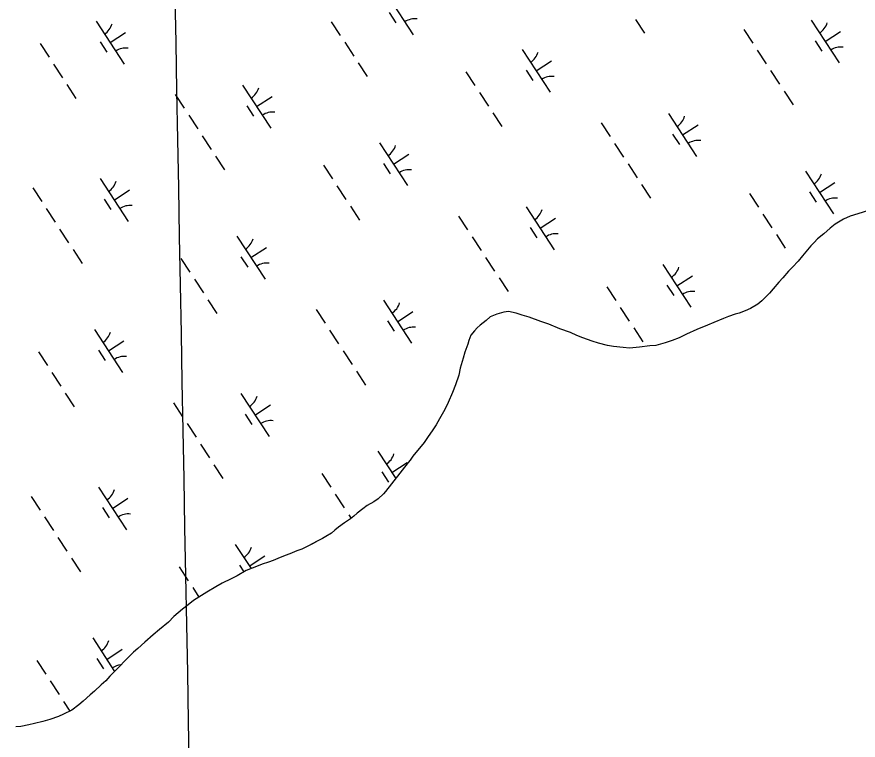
# Model space of a CAD drawing. Extents: x 3945642 to 3966284, y 206476 to 228921.
# Drawn here: x 3956724 to 3957545, y 221259 to 221966 of the extents above; entities that cross this region are included whole.
import ezdxf

# ---------------------------------------------------------------- set-up
doc = ezdxf.new("R2010")
doc.units = 0
for name, color, linetype in [('V-GRID-MAJR', 7, 'Continuous'), ('V-TOPO-SHOR', 7, 'Continuous'), ('V-WETL-SWMP', 7, 'Continuous')]:
    doc.layers.add(name, color=color, linetype=linetype)

msp = doc.modelspace()

# ---------------------------------------------------------------- linework, layer by layer
at = {"layer": 'V-GRID-MAJR'}
msp.add_spline([(3957114.32, 209221.5), (3957056.9, 212329.82), (3956944.95, 218389.75), (3956833, 224449.67), (3956787.83, 226894.45)], degree=3, dxfattribs=at)
at = {"layer": 'V-TOPO-SHOR'}
for points in [[(3957556.21, 221776.7), (3957545.04, 221773.34), (3957537.49, 221770.99), (3957530.92, 221767.99), (3957522.72, 221763.01), (3957517.81, 221759.36), (3957511.58, 221753.73), (3957505.69, 221748.75), (3957502.42, 221745.11), (3957499.15, 221741.8), (3957494.25, 221736.18), (3957490.98, 221732.21), (3957486.73, 221726.92), (3957481.17, 221721.29), (3957477.24, 221717.32), (3957471.68, 221710.7), (3957467.76, 221706.4), (3957462.2, 221700.11), (3957458.61, 221695.81), (3957455.66, 221692.83), (3957451.08, 221688.2), (3957447.15, 221684.89), (3957440.26, 221680.9), (3957435.01, 221678.56), (3957429.1, 221676.22), (3957425.15, 221675.21), (3957418.59, 221672.87), (3957413.66, 221670.87), (3957404.47, 221667.19), (3957398.23, 221664.52), (3957387.72, 221660.18), (3957377.54, 221655.84), (3957370.65, 221652.18), (3957363.76, 221649.51), (3957356.86, 221647.16), (3957347.66, 221644.81), (3957341.73, 221644.44), (3957331.87, 221643.07), (3957322, 221642.02), (3957315.74, 221642.64), (3957306.52, 221643.58), (3957300.59, 221644.53), (3957291.69, 221646.78), (3957285.43, 221649.05), (3957276.52, 221652.29), (3957270.58, 221654.56), (3957264.31, 221657.48), (3957254.09, 221661.04), (3957243.2, 221665.59), (3957235.61, 221668.18), (3957224.07, 221672.39), (3957217.14, 221674.32), (3957211.54, 221676.26), (3957203.96, 221677.86), (3957199.35, 221677.18), (3957192.45, 221675.16)], [(3957192.45, 221675.16), (3957185.89, 221672.49), (3957181.96, 221669.18), (3957176.39, 221664.54), (3957173.44, 221661.89), (3957170.83, 221658.91), (3957167.23, 221654.61), (3957165.29, 221649.66), (3957164.32, 221646.03), (3957161.4, 221638.12), (3957159.79, 221632.18), (3957156.89, 221622.62), (3957155.28, 221615.7), (3957152.05, 221606.14), (3957149.13, 221598.88), (3957144.91, 221588.98), (3957141.66, 221582.05), (3957136.44, 221573.13), (3957133.19, 221567.19), (3957129.92, 221562.23), (3957124.7, 221554.96), (3957121.44, 221550), (3957110.65, 221536.77), (3957108.04, 221532.81), (3957106.08, 221530.49), (3957083.87, 221502.06)], [(3957083.87, 221502.06), (3957081.91, 221499.74), (3957076.67, 221495.1), (3957072.41, 221492.12), (3957065.84, 221488.46), (3957061.58, 221485.14), (3957056.34, 221480.83), (3957053.07, 221478.18), (3957049.79, 221475.53), (3957043.89, 221471.54), (3957037.99, 221467.23), (3957034.39, 221464.25), (3957031.11, 221461.59), (3957025.54, 221458.27), (3957022.26, 221456.27), (3957017.66, 221453.94), (3957012.41, 221450.95), (3957008.81, 221448.96), (3957002.24, 221445.95), (3956997.31, 221444.28), (3956990.42, 221441.28), (3956985.82, 221439.6), (3956978.6, 221436.6), (3956974.33, 221434.93), (3956969.73, 221433.26), (3956963.49, 221431.25), (3956959.55, 221429.58), (3956947.73, 221424.9), (3956939.2, 221419.91), (3956933.29, 221416.92), (3956924.43, 221412.58), (3956918.2, 221408.93), (3956909.34, 221403.94), (3956904.1, 221400.62), (3956896.56, 221395.64), (3956891.31, 221391.65), (3956885.74, 221387.34), (3956877.23, 221380.05), (3956871.99, 221374.43), (3956863.15, 221367.46), (3956856.93, 221362.16), (3956849.07, 221355.2), (3956842.19, 221348.91), (3956837.94, 221345.26), (3956832.37, 221339.63), (3956829.1, 221336.65), (3956824.52, 221331.69), (3956821.25, 221328.38), (3956814.7, 221321.76), (3956810.78, 221317.46), (3956806.2, 221313.48), (3956799.65, 221307.19), (3956795.39, 221303.54), (3956788.84, 221297.58), (3956784.59, 221293.93), (3956777.71, 221288.62), (3956769.5, 221284.63), (3956764.57, 221282.62), (3956756.04, 221279.61), (3956749.46, 221277.6), (3956741.25, 221275.58), (3956735.66, 221274.23), (3956727.77, 221272.86), (3956722.83, 221272.51)]]:
    msp.add_lwpolyline(points, dxfattribs=at)
at = {"layer": 'V-WETL-SWMP'}
for p, q in [((3957083.51, 221989.89), (3957110.91, 221948.06)), ((3957087.47, 221969.77), (3957094.04, 221959.73)), ((3956801.3, 221961.28), (3956828.7, 221919.45)), ((3957030.87, 221960.69), (3957039.63, 221947.3)), ((3957327.84, 221962.82), (3957336.61, 221949.44)), ((3957499.31, 221962.27), (3957526.71, 221920.45)), ((3956815, 221940.37), (3956830.05, 221950.23)), ((3957433.51, 221953.15), (3957442.28, 221939.76)), ((3957513.01, 221941.36), (3957528.06, 221951.22)), ((3956746.6, 221939.44), (3956755.37, 221926.06)), ((3956805.25, 221941.16), (3956811.83, 221931.12)), ((3957044.02, 221940.61), (3957052.79, 221927.23)), ((3957503.26, 221942.15), (3957509.84, 221932.11)), ((3957217.09, 221933.66), (3957244.49, 221891.84)), ((3957446.66, 221933.07), (3957455.43, 221919.69)), ((3957230.79, 221912.75), (3957245.85, 221922.61)), ((3956759.76, 221919.36), (3956768.52, 221905.98)), ((3957057.17, 221920.54), (3957065.94, 221907.15)), ((3957162.4, 221911.82), (3957171.17, 221898.44)), ((3957221.05, 221913.54), (3957227.63, 221903.5)), ((3957459.82, 221913), (3957468.58, 221899.61)), ((3956772.91, 221899.29), (3956781.68, 221885.91)), ((3956944.37, 221898.74), (3956971.77, 221856.91)), ((3957175.55, 221891.75), (3957184.32, 221878.36)), ((3957472.97, 221892.92), (3957481.74, 221879.54)), ((3956878.58, 221889.61), (3956887.34, 221876.23)), ((3956958.07, 221877.82), (3956973.13, 221887.69)), ((3956948.33, 221878.62), (3956954.9, 221868.58)), ((3956891.73, 221869.54), (3956900.5, 221856.15)), ((3957188.71, 221871.67), (3957197.47, 221858.29)), ((3957360.17, 221871.12), (3957387.57, 221829.3)), ((3957294.37, 221862), (3957303.14, 221848.61)), ((3957373.87, 221850.21), (3957388.92, 221860.07)), ((3956904.88, 221849.46), (3956913.65, 221836.08)), ((3957364.13, 221851), (3957370.7, 221840.96)), ((3957077.96, 221842.51), (3957105.36, 221800.69)), ((3957307.53, 221841.92), (3957316.29, 221828.54)), ((3956918.03, 221829.39), (3956926.8, 221816)), ((3957091.66, 221821.6), (3957106.71, 221831.46)), ((3957023.26, 221820.67), (3957032.03, 221807.29)), ((3957081.91, 221822.39), (3957088.49, 221812.35)), ((3957320.68, 221821.84), (3957329.45, 221808.46)), ((3956805.23, 221807.59), (3956832.63, 221765.76)), ((3957493.75, 221814.89), (3957521.15, 221773.07)), ((3957036.42, 221800.6), (3957045.18, 221787.21)), ((3957333.83, 221801.77), (3957342.6, 221788.39)), ((3957507.45, 221793.98), (3957522.51, 221803.85)), ((3956739.44, 221798.46), (3956748.21, 221785.08)), ((3956818.93, 221786.67), (3956833.99, 221796.54)), ((3957439.06, 221793.06), (3957447.83, 221779.67)), ((3957497.71, 221794.77), (3957504.29, 221784.73)), ((3956809.19, 221787.46), (3956815.76, 221777.43)), ((3956752.59, 221778.39), (3956761.36, 221765)), ((3957049.57, 221780.52), (3957058.33, 221767.14)), ((3957221.03, 221779.97), (3957248.43, 221738.14)), ((3957155.24, 221770.84), (3957164, 221757.46)), ((3957234.73, 221759.06), (3957249.79, 221768.92)), ((3957452.21, 221772.98), (3957460.98, 221759.6)), ((3956765.74, 221758.31), (3956774.51, 221744.93)), ((3957224.99, 221759.85), (3957231.56, 221749.81)), ((3956938.82, 221751.36), (3956966.22, 221709.53)), ((3957168.39, 221750.77), (3957177.15, 221737.38)), ((3957465.36, 221752.91), (3957474.13, 221739.52)), ((3956778.89, 221738.23), (3956787.66, 221724.85)), ((3956952.52, 221730.45), (3956967.57, 221740.31)), ((3956884.12, 221729.52), (3956892.89, 221716.14)), ((3956942.77, 221731.24), (3956949.35, 221721.2)), ((3957181.54, 221730.69), (3957190.31, 221717.31)), ((3957354.61, 221723.74), (3957382.01, 221681.92)), ((3956897.28, 221709.45), (3956906.04, 221696.06)), ((3957194.69, 221710.62), (3957203.46, 221697.23)), ((3957368.31, 221702.83), (3957383.37, 221712.69)), ((3957299.92, 221701.9), (3957308.69, 221688.52)), ((3957358.57, 221703.62), (3957365.15, 221693.58)), ((3956910.43, 221689.37), (3956919.2, 221675.99)), ((3957081.89, 221688.82), (3957109.29, 221646.99)), ((3957016.1, 221679.69), (3957024.86, 221666.31)), ((3957095.59, 221667.91), (3957110.65, 221677.77)), ((3957313.07, 221681.83), (3957321.84, 221668.45)), ((3957085.85, 221668.7), (3957092.42, 221658.66)), ((3956799.68, 221660.21), (3956827.08, 221618.38)), ((3957326.23, 221661.75), (3957334.99, 221648.37)), ((3957029.25, 221659.62), (3957038.02, 221646.23)), ((3956813.38, 221639.3), (3956828.43, 221649.16)), ((3956744.99, 221638.37), (3956753.75, 221624.99)), ((3956803.64, 221640.09), (3956810.21, 221630.05)), ((3957042.4, 221639.54), (3957051.17, 221626.16)), ((3957055.55, 221619.47), (3957064.32, 221606.08)), ((3956758.14, 221618.29), (3956766.91, 221604.91)), ((3956771.29, 221598.22), (3956780.06, 221584.83)), ((3956942.75, 221597.67), (3956970.15, 221555.84)), ((3956876.96, 221588.54), (3956885.73, 221575.16)), ((3956956.45, 221576.75), (3956971.51, 221586.62)), ((3956946.71, 221577.54), (3956953.29, 221567.51)), ((3956890.11, 221568.47), (3956898.88, 221555.08)), ((3956903.26, 221548.39), (3956912.03, 221535.01)), ((3957076.34, 221541.44), (3957093.8, 221514.78)), ((3956916.41, 221528.31), (3956925.18, 221514.93)), ((3957090.04, 221520.53), (3957105.09, 221530.39)), ((3957080.3, 221521.32), (3957086.87, 221511.28)), ((3957021.65, 221519.6), (3957030.41, 221506.22)), ((3956803.61, 221506.51), (3956831.01, 221464.69)), ((3956737.82, 221497.39), (3956746.59, 221484.01)), ((3956817.31, 221485.6), (3956832.37, 221495.47)), ((3957034.8, 221499.53), (3957043.56, 221486.14)), ((3956807.57, 221486.39), (3956814.15, 221476.36)), ((3957047.95, 221479.45), (3957050.27, 221475.91)), ((3956750.97, 221477.31), (3956759.74, 221463.93)), ((3956764.12, 221457.24), (3956772.89, 221443.86)), ((3956937.2, 221450.29), (3956952.58, 221426.82)), ((3956950.9, 221429.38), (3956965.95, 221439.24)), ((3956777.27, 221437.16), (3956786.04, 221423.78)), ((3956941.16, 221430.17), (3956945.47, 221423.58)), ((3956882.51, 221428.45), (3956891.27, 221415.07)), ((3956895.66, 221408.38), (3956901.75, 221399.07)), ((3956798.06, 221359.14), (3956819.42, 221326.53)), ((3956811.76, 221338.22), (3956826.82, 221348.09)), ((3956743.37, 221337.3), (3956752.14, 221323.92)), ((3956802.02, 221339.02), (3956808.59, 221328.98)), ((3956756.52, 221317.22), (3956765.29, 221303.84)), ((3956769.67, 221297.15), (3956775.85, 221287.72))]:
    msp.add_line(p, q, dxfattribs=at)
for points in [[(3957556.21, 221776.7), (3957545.04, 221773.34), (3957537.49, 221770.99), (3957530.92, 221767.99), (3957522.72, 221763.01), (3957517.81, 221759.36), (3957511.59, 221753.73), (3957505.69, 221748.75), (3957502.42, 221745.11), (3957499.15, 221741.8), (3957494.25, 221736.18), (3957490.98, 221732.21), (3957486.73, 221726.92), (3957481.17, 221721.29), (3957477.24, 221717.32), (3957471.68, 221710.7), (3957467.76, 221706.4), (3957462.2, 221700.11), (3957458.6, 221695.82), (3957455.66, 221692.83), (3957451.08, 221688.2), (3957447.15, 221684.89), (3957440.26, 221680.9), (3957435.01, 221678.56), (3957429.1, 221676.22), (3957425.15, 221675.21), (3957418.58, 221672.87), (3957413.66, 221670.87), (3957404.47, 221667.19), (3957398.23, 221664.52), (3957387.72, 221660.18), (3957377.54, 221655.84), (3957370.65, 221652.18), (3957363.76, 221649.51), (3957356.86, 221647.16), (3957347.66, 221644.81), (3957341.73, 221644.44), (3957331.87, 221643.07), (3957322, 221642.02), (3957315.74, 221642.64), (3957306.52, 221643.58), (3957300.59, 221644.53), (3957291.69, 221646.78), (3957285.42, 221649.05), (3957276.52, 221652.29), (3957270.58, 221654.56), (3957264.31, 221657.48), (3957254.09, 221661.04), (3957243.2, 221665.59), (3957235.61, 221668.18), (3957224.07, 221672.39), (3957217.14, 221674.32), (3957211.54, 221676.26), (3957203.96, 221677.86), (3957199.35, 221677.18), (3957192.45, 221675.16), (3957185.89, 221672.49), (3957181.96, 221669.18), (3957176.39, 221664.54), (3957173.44, 221661.89), (3957170.83, 221658.91), (3957167.23, 221654.61), (3957165.29, 221649.66), (3957164.32, 221646.03), (3957161.4, 221638.12)], [(3957161.4, 221638.12), (3957159.79, 221632.18), (3957156.89, 221622.62), (3957155.28, 221615.7), (3957152.05, 221606.14), (3957149.13, 221598.88), (3957144.91, 221588.98), (3957141.66, 221582.05), (3957136.44, 221573.13), (3957133.19, 221567.19), (3957129.92, 221562.23), (3957124.7, 221554.96), (3957121.44, 221550), (3957110.65, 221536.77), (3957108.04, 221532.81), (3957106.08, 221530.49), (3957083.87, 221502.06), (3957081.91, 221499.74), (3957076.67, 221495.1), (3957072.41, 221492.12), (3957065.84, 221488.46), (3957061.58, 221485.14), (3957056.34, 221480.83), (3957053.07, 221478.18), (3957049.79, 221475.53), (3957043.89, 221471.54), (3957037.99, 221467.23), (3957034.39, 221464.25), (3957031.11, 221461.59), (3957025.54, 221458.27), (3957022.26, 221456.27), (3957017.66, 221453.94), (3957012.42, 221450.95), (3957008.81, 221448.96), (3957002.24, 221445.95), (3956997.31, 221444.28), (3956990.42, 221441.28), (3956985.82, 221439.6), (3956978.6, 221436.6), (3956974.33, 221434.93), (3956969.73, 221433.26), (3956963.49, 221431.24), (3956959.55, 221429.58), (3956947.73, 221424.9), (3956939.2, 221419.91), (3956933.29, 221416.92), (3956924.43, 221412.58), (3956918.2, 221408.93), (3956909.34, 221403.94), (3956904.1, 221400.62), (3956896.55, 221395.63), (3956891.31, 221391.65), (3956885.74, 221387.34), (3956877.23, 221380.05), (3956871.99, 221374.43), (3956863.15, 221367.46), (3956856.93, 221362.16), (3956849.07, 221355.2), (3956842.19, 221348.91), (3956837.93, 221345.26), (3956832.37, 221339.63), (3956829.1, 221336.65), (3956824.52, 221331.69), (3956821.25, 221328.38), (3956814.7, 221321.76), (3956810.78, 221317.45), (3956806.19, 221313.48), (3956799.65, 221307.19), (3956795.39, 221303.54), (3956788.84, 221297.58), (3956784.59, 221293.93), (3956777.71, 221288.62), (3956769.5, 221284.63), (3956764.57, 221282.62), (3956756.04, 221279.61), (3956749.46, 221277.6), (3956741.25, 221275.58), (3956735.66, 221274.23), (3956727.77, 221272.86), (3956722.83, 221272.51)]]:
    msp.add_lwpolyline(points, dxfattribs=at)
for centre, start, end in [((3957112.54, 221946), 82.45745, 124.00111), ((3956800.06, 221963.6), 302.45745, 344.00111), ((3957498.07, 221964.59), 302.45745, 344.00111), ((3956830.33, 221917.39), 82.45745, 124.00111), ((3957215.86, 221935.98), 302.45745, 344.00111), ((3957528.34, 221918.38), 82.45745, 124.00111), ((3957246.13, 221889.77), 82.45745, 124.00111), ((3956943.13, 221901.06), 302.45745, 344.00111), ((3956973.4, 221854.85), 82.45745, 124.00111), ((3957358.93, 221873.44), 302.45745, 344.00111), ((3957389.2, 221827.23), 82.45745, 124.00111), ((3957076.72, 221844.83), 302.45745, 344.00111), ((3957106.99, 221798.62), 82.45745, 124.00111), ((3957492.52, 221817.22), 302.45745, 344.00111), ((3956803.99, 221809.91), 302.45745, 344.00111), ((3957522.79, 221771.01), 82.45745, 124.00111), ((3956834.27, 221763.7), 82.45745, 124.00111), ((3957219.79, 221782.29), 302.45745, 344.00111), ((3957250.06, 221736.08), 82.45745, 124.00111), ((3956937.58, 221753.68), 302.45745, 344.00111), ((3956967.85, 221707.47), 82.45745, 124.00111), ((3957353.38, 221726.07), 302.45745, 344.00111), ((3957383.65, 221679.86), 82.45745, 124.00111), ((3957080.65, 221691.14), 302.45745, 344.00111), ((3957110.92, 221644.93), 82.45745, 124.00111), ((3956798.44, 221662.53), 302.45745, 344.00111), ((3956828.71, 221616.32), 82.45745, 124.00111), ((3956941.51, 221599.99), 302.45745, 344.00111), ((3956971.79, 221553.78), 82.45745, 124.00111), ((3957075.1, 221543.76), 302.45745, 344.00111), ((3956802.37, 221508.84), 302.45745, 344.00111), ((3956832.65, 221462.63), 82.45745, 124.00111), ((3956935.96, 221452.61), 302.45745, 344.00111), ((3956796.82, 221361.46), 302.45745, 344.00111), ((3956827.09, 221315.25), 95.0286, 124.00111)]:
    msp.add_arc(centre, 17.62, start, end, dxfattribs=at)

doc.saveas('drawing.dxf')
